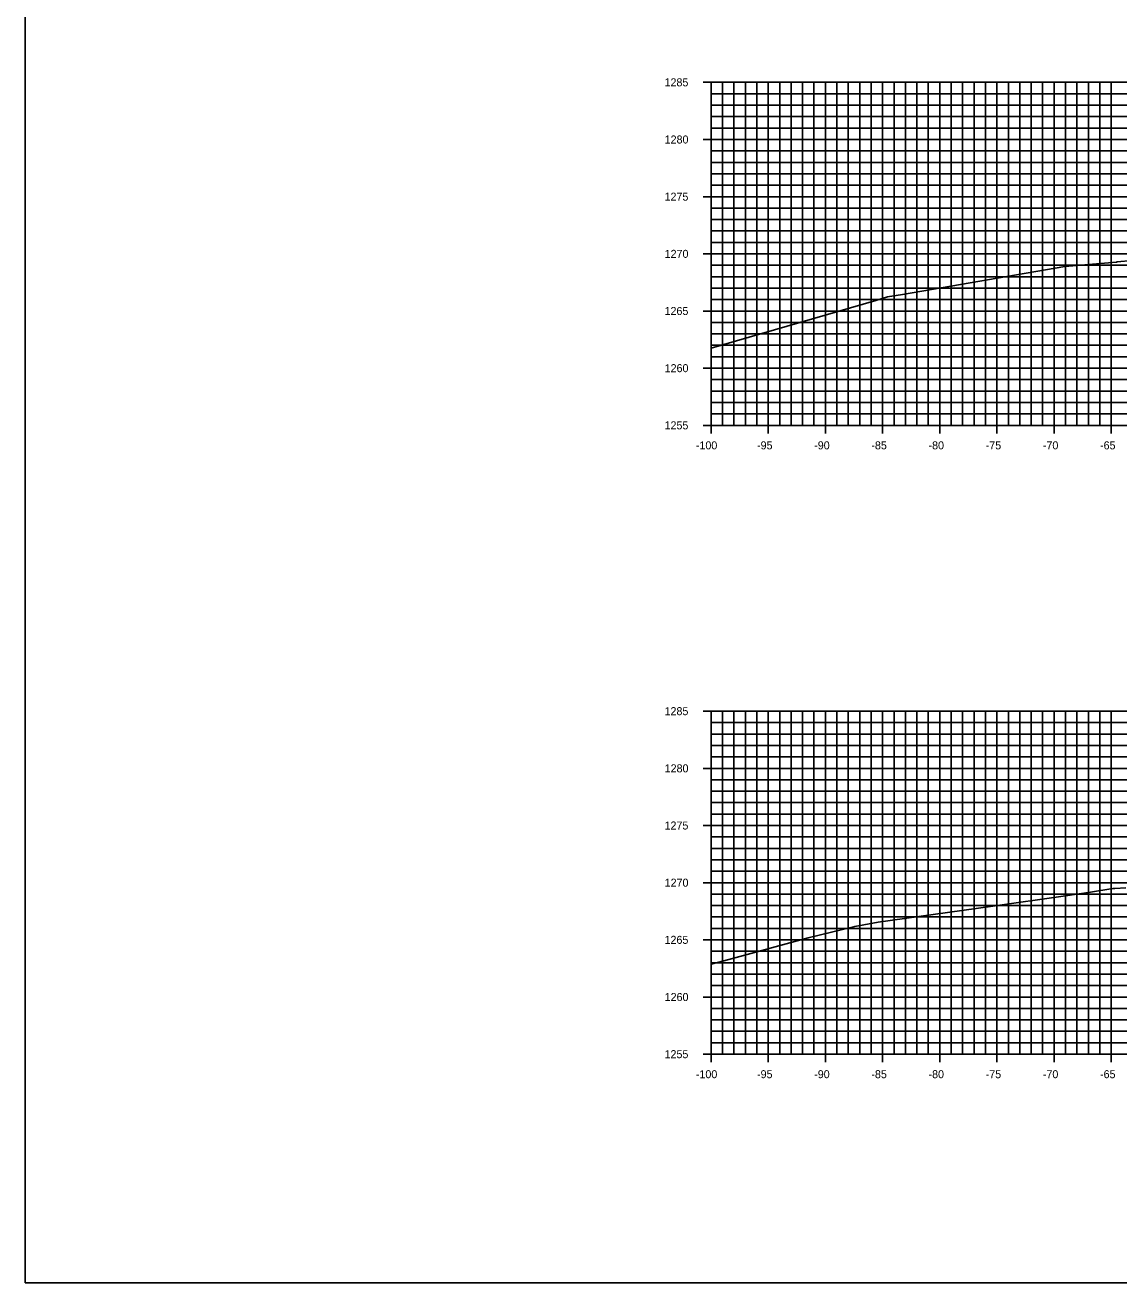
# Model space of a CAD drawing. Extents: x 674939 to 678919, y 750652 to 765176.
# Drawn here: x 678578.5 to 678674.2, y 756902.6 to 757012.6 of the extents above; entities that cross this region are included whole.
import ezdxf

# ---------------------------------------------------------------- set-up
doc = ezdxf.new("R2010")
doc.units = 0
for name, color, linetype in [('R_Axis', 7, 'Continuous'), ('R_Axis Annot', 7, 'Continuous'), ('R_Exist Surface', 7, 'Continuous'), ('R_Grid', 7, 'Continuous'), ('R_No Plot', 7, 'Continuous')]:
    doc.layers.add(name, color=color, linetype=linetype)

msp = doc.modelspace()

# ---------------------------------------------------------------- linework, layer by layer
at = {"layer": 'R_Axis'}
for p, q in [((678637.83, 757007.55), (678639.23, 757007.55)), ((678638.53, 756977.55), (678638.53, 757007.55)), ((678638.53, 757006.55), (678638.88, 757006.55)), ((678638.53, 757005.55), (678638.88, 757005.55)), ((678638.53, 757004.55), (678638.88, 757004.55)), ((678638.53, 757003.55), (678638.88, 757003.55)), ((678637.83, 757002.55), (678639.23, 757002.55)), ((678638.53, 757001.55), (678638.88, 757001.55)), ((678638.53, 757000.55), (678638.88, 757000.55)), ((678638.53, 756999.55), (678638.88, 756999.55)), ((678638.53, 756998.55), (678638.88, 756998.55)), ((678637.83, 756997.55), (678639.23, 756997.55)), ((678638.53, 756996.55), (678638.88, 756996.55)), ((678638.53, 756995.55), (678638.88, 756995.55)), ((678638.53, 756994.55), (678638.88, 756994.55)), ((678637.83, 756992.55), (678639.23, 756992.55)), ((678638.53, 756993.55), (678638.88, 756993.55)), ((678638.53, 756991.55), (678638.88, 756991.55)), ((678638.53, 756990.55), (678638.88, 756990.55)), ((678638.53, 756989.55), (678638.88, 756989.55)), ((678638.53, 756988.55), (678638.88, 756988.55)), ((678637.83, 756987.55), (678639.23, 756987.55)), ((678638.53, 756986.55), (678638.88, 756986.55)), ((678638.53, 756985.55), (678638.88, 756985.55)), ((678638.53, 756984.55), (678638.88, 756984.55)), ((678638.53, 756983.55), (678638.88, 756983.55)), ((678637.83, 756982.55), (678639.23, 756982.55)), ((678638.53, 756981.55), (678638.88, 756981.55)), ((678638.53, 756980.55), (678638.88, 756980.55)), ((678638.53, 756979.55), (678638.88, 756979.55)), ((678638.53, 756978.55), (678638.88, 756978.55)), ((678638.53, 756976.85), (678638.53, 756978.25)), ((678643.53, 756976.85), (678643.53, 756978.25)), ((678648.53, 756976.85), (678648.53, 756978.25)), ((678653.53, 756976.85), (678653.53, 756978.25)), ((678658.53, 756976.85), (678658.53, 756978.25)), ((678663.53, 756976.85), (678663.53, 756978.25)), ((678668.53, 756976.85), (678668.53, 756978.25)), ((678673.53, 756976.85), (678673.53, 756978.25)), ((678637.83, 756977.55), (678639.23, 756977.55)), ((678638.53, 756977.55), (678838.53, 756977.55)), ((678637.83, 756952.55), (678639.23, 756952.55)), ((678638.53, 756922.55), (678638.53, 756952.55)), ((678638.53, 756951.55), (678638.88, 756951.55)), ((678638.53, 756950.55), (678638.88, 756950.55)), ((678638.53, 756949.55), (678638.88, 756949.55)), ((678638.53, 756948.55), (678638.88, 756948.55)), ((678637.83, 756947.55), (678639.23, 756947.55)), ((678638.53, 756946.55), (678638.88, 756946.55)), ((678638.53, 756945.55), (678638.88, 756945.55)), ((678638.53, 756944.55), (678638.88, 756944.55)), ((678638.53, 756943.55), (678638.88, 756943.55)), ((678637.83, 756942.55), (678639.23, 756942.55)), ((678638.53, 756941.55), (678638.88, 756941.55)), ((678638.53, 756940.55), (678638.88, 756940.55)), ((678638.53, 756939.55), (678638.88, 756939.55)), ((678637.83, 756937.55), (678639.23, 756937.55)), ((678638.53, 756938.55), (678638.88, 756938.55)), ((678638.53, 756936.55), (678638.88, 756936.55)), ((678638.53, 756935.55), (678638.88, 756935.55)), ((678638.53, 756934.55), (678638.88, 756934.55)), ((678638.53, 756933.55), (678638.88, 756933.55)), ((678637.83, 756932.55), (678639.23, 756932.55)), ((678638.53, 756931.55), (678638.88, 756931.55)), ((678638.53, 756930.55), (678638.88, 756930.55)), ((678638.53, 756929.55), (678638.88, 756929.55)), ((678638.53, 756928.55), (678638.88, 756928.55)), ((678637.83, 756927.55), (678639.23, 756927.55)), ((678638.53, 756926.55), (678638.88, 756926.55)), ((678638.53, 756925.55), (678638.88, 756925.55)), ((678638.53, 756924.55), (678638.88, 756924.55)), ((678638.53, 756923.55), (678638.88, 756923.55)), ((678638.53, 756921.85), (678638.53, 756923.25)), ((678643.53, 756921.85), (678643.53, 756923.25)), ((678648.53, 756921.85), (678648.53, 756923.25)), ((678653.53, 756921.85), (678653.53, 756923.25)), ((678658.53, 756921.85), (678658.53, 756923.25)), ((678663.53, 756921.85), (678663.53, 756923.25)), ((678668.53, 756921.85), (678668.53, 756923.25)), ((678673.53, 756921.85), (678673.53, 756923.25)), ((678637.83, 756922.55), (678639.23, 756922.55)), ((678638.53, 756922.55), (678838.53, 756922.55))]:
    msp.add_line(p, q, dxfattribs=at)
at = {"layer": 'R_Exist Surface'}
for points in [[(678638.53, 756984.29), (678652.93, 756988.48), (678653.97, 756988.78), (678655.26, 756989), (678669.46, 756991.43), (678673.28, 756991.77), (678673.97, 756991.83), (678674, 756991.83), (678674.06, 756991.84), (678675.35, 756991.96)], [(678638.53, 756930.41), (678640.07, 756930.82), (678647.02, 756932.73), (678651.09, 756933.73), (678653.15, 756934.09), (678662.97, 756935.48), (678669.54, 756936.41), (678671.71, 756936.72), (678673.68, 756937.03), (678673.69, 756937.03), (678673.85, 756937.03), (678674.81, 756937.1)]]:
    msp.add_lwpolyline(points, dxfattribs=at)
at = {"layer": 'R_Grid'}
for p, q in [((678638.53, 757007.55), (678838.53, 757007.55)), ((678638.53, 756977.55), (678638.53, 757007.55)), ((678639.53, 756977.55), (678639.53, 757007.55)), ((678640.53, 756977.55), (678640.53, 757007.55)), ((678641.53, 756977.55), (678641.53, 757007.55)), ((678642.53, 756977.55), (678642.53, 757007.55)), ((678643.53, 756977.55), (678643.53, 757007.55)), ((678644.53, 756977.55), (678644.53, 757007.55)), ((678645.53, 756977.55), (678645.53, 757007.55)), ((678646.53, 756977.55), (678646.53, 757007.55)), ((678647.53, 756977.55), (678647.53, 757007.55)), ((678648.53, 756977.55), (678648.53, 757007.55)), ((678649.53, 756977.55), (678649.53, 757007.55)), ((678650.53, 756977.55), (678650.53, 757007.55)), ((678651.53, 756977.55), (678651.53, 757007.55)), ((678652.53, 756977.55), (678652.53, 757007.55)), ((678653.53, 756977.55), (678653.53, 757007.55)), ((678654.53, 756977.55), (678654.53, 757007.55)), ((678655.53, 756977.55), (678655.53, 757007.55)), ((678656.53, 756977.55), (678656.53, 757007.55)), ((678657.53, 756977.55), (678657.53, 757007.55)), ((678658.53, 756977.55), (678658.53, 757007.55)), ((678659.53, 756977.55), (678659.53, 757007.55)), ((678660.53, 756977.55), (678660.53, 757007.55)), ((678661.53, 756977.55), (678661.53, 757007.55)), ((678662.53, 756977.55), (678662.53, 757007.55)), ((678663.53, 756977.55), (678663.53, 757007.55)), ((678664.53, 756977.55), (678664.53, 757007.55)), ((678665.53, 756977.55), (678665.53, 757007.55)), ((678666.53, 756977.55), (678666.53, 757007.55)), ((678667.53, 756977.55), (678667.53, 757007.55)), ((678668.53, 756977.55), (678668.53, 757007.55)), ((678669.53, 756977.55), (678669.53, 757007.55)), ((678670.53, 756977.55), (678670.53, 757007.55)), ((678671.53, 756977.55), (678671.53, 757007.55)), ((678672.53, 756977.55), (678672.53, 757007.55)), ((678673.53, 756977.55), (678673.53, 757007.55)), ((678638.53, 757006.55), (678838.53, 757006.55)), ((678638.53, 757005.55), (678838.53, 757005.55)), ((678638.53, 757004.55), (678838.53, 757004.55)), ((678638.53, 757003.55), (678838.53, 757003.55)), ((678638.53, 757002.55), (678838.53, 757002.55)), ((678638.53, 757001.55), (678838.53, 757001.55)), ((678638.53, 757000.55), (678838.53, 757000.55)), ((678638.53, 756999.55), (678838.53, 756999.55)), ((678638.53, 756998.55), (678838.53, 756998.55)), ((678638.53, 756997.55), (678838.53, 756997.55)), ((678638.53, 756996.55), (678838.53, 756996.55)), ((678638.53, 756995.55), (678838.53, 756995.55)), ((678638.53, 756994.55), (678838.53, 756994.55)), ((678638.53, 756993.55), (678838.53, 756993.55)), ((678638.53, 756992.55), (678838.53, 756992.55)), ((678638.53, 756991.55), (678838.53, 756991.55)), ((678638.53, 756990.55), (678838.53, 756990.55)), ((678638.53, 756989.55), (678838.53, 756989.55)), ((678638.53, 756988.55), (678838.53, 756988.55)), ((678638.53, 756987.55), (678838.53, 756987.55)), ((678638.53, 756986.55), (678838.53, 756986.55)), ((678638.53, 756985.55), (678838.53, 756985.55)), ((678638.53, 756984.55), (678838.53, 756984.55)), ((678638.53, 756983.55), (678838.53, 756983.55)), ((678638.53, 756982.55), (678838.53, 756982.55)), ((678638.53, 756981.55), (678838.53, 756981.55)), ((678638.53, 756980.55), (678838.53, 756980.55)), ((678638.53, 756979.55), (678838.53, 756979.55)), ((678638.53, 756978.55), (678838.53, 756978.55)), ((678638.53, 756977.55), (678838.53, 756977.55)), ((678638.53, 756952.55), (678838.53, 756952.55)), ((678638.53, 756922.55), (678638.53, 756952.55)), ((678639.53, 756922.55), (678639.53, 756952.55)), ((678640.53, 756922.55), (678640.53, 756952.55)), ((678641.53, 756922.55), (678641.53, 756952.55)), ((678642.53, 756922.55), (678642.53, 756952.55)), ((678643.53, 756922.55), (678643.53, 756952.55)), ((678644.53, 756922.55), (678644.53, 756952.55)), ((678645.53, 756922.55), (678645.53, 756952.55)), ((678646.53, 756922.55), (678646.53, 756952.55)), ((678647.53, 756922.55), (678647.53, 756952.55)), ((678648.53, 756922.55), (678648.53, 756952.55)), ((678649.53, 756922.55), (678649.53, 756952.55)), ((678650.53, 756922.55), (678650.53, 756952.55)), ((678651.53, 756922.55), (678651.53, 756952.55)), ((678652.53, 756922.55), (678652.53, 756952.55)), ((678653.53, 756922.55), (678653.53, 756952.55)), ((678654.53, 756922.55), (678654.53, 756952.55)), ((678655.53, 756922.55), (678655.53, 756952.55)), ((678656.53, 756922.55), (678656.53, 756952.55)), ((678657.53, 756922.55), (678657.53, 756952.55)), ((678658.53, 756922.55), (678658.53, 756952.55)), ((678659.53, 756922.55), (678659.53, 756952.55)), ((678660.53, 756922.55), (678660.53, 756952.55)), ((678661.53, 756922.55), (678661.53, 756952.55)), ((678662.53, 756922.55), (678662.53, 756952.55)), ((678663.53, 756922.55), (678663.53, 756952.55)), ((678664.53, 756922.55), (678664.53, 756952.55)), ((678665.53, 756922.55), (678665.53, 756952.55)), ((678666.53, 756922.55), (678666.53, 756952.55)), ((678667.53, 756922.55), (678667.53, 756952.55)), ((678668.53, 756922.55), (678668.53, 756952.55)), ((678669.53, 756922.55), (678669.53, 756952.55)), ((678670.53, 756922.55), (678670.53, 756952.55)), ((678671.53, 756922.55), (678671.53, 756952.55)), ((678672.53, 756922.55), (678672.53, 756952.55)), ((678673.53, 756922.55), (678673.53, 756952.55)), ((678638.53, 756951.55), (678838.53, 756951.55)), ((678638.53, 756950.55), (678838.53, 756950.55)), ((678638.53, 756949.55), (678838.53, 756949.55)), ((678638.53, 756948.55), (678838.53, 756948.55)), ((678638.53, 756947.55), (678838.53, 756947.55)), ((678638.53, 756946.55), (678838.53, 756946.55)), ((678638.53, 756945.55), (678838.53, 756945.55)), ((678638.53, 756944.55), (678838.53, 756944.55)), ((678638.53, 756943.55), (678838.53, 756943.55)), ((678638.53, 756942.55), (678838.53, 756942.55)), ((678638.53, 756941.55), (678838.53, 756941.55)), ((678638.53, 756940.55), (678838.53, 756940.55)), ((678638.53, 756939.55), (678838.53, 756939.55)), ((678638.53, 756938.55), (678838.53, 756938.55)), ((678638.53, 756937.55), (678838.53, 756937.55)), ((678638.53, 756936.55), (678838.53, 756936.55)), ((678638.53, 756935.55), (678838.53, 756935.55)), ((678638.53, 756934.55), (678838.53, 756934.55)), ((678638.53, 756933.55), (678838.53, 756933.55)), ((678638.53, 756932.55), (678838.53, 756932.55)), ((678638.53, 756931.55), (678838.53, 756931.55)), ((678638.53, 756930.55), (678838.53, 756930.55)), ((678638.53, 756929.55), (678838.53, 756929.55)), ((678638.53, 756928.55), (678838.53, 756928.55)), ((678638.53, 756927.55), (678838.53, 756927.55)), ((678638.53, 756926.55), (678838.53, 756926.55)), ((678638.53, 756925.55), (678838.53, 756925.55)), ((678638.53, 756924.55), (678838.53, 756924.55)), ((678638.53, 756923.55), (678838.53, 756923.55)), ((678638.53, 756922.55), (678838.53, 756922.55))]:
    msp.add_line(p, q, dxfattribs=at)
at = {"layer": 'R_No Plot'}
msp.add_lwpolyline([(678578.53, 756902.55), (678918.53, 756902.55), (678918.53, 757122.55), (678578.53, 757122.55)], close=True, dxfattribs=at)

# ---------------------------------------------------------------- texts
at = {"layer": 'R_Axis Annot'}
for s, p in [('1285', (678634.46, 757007.2)), ('1280', (678634.47, 757002.2)), ('1275', (678634.46, 756997.2)), ('1270', (678634.47, 756992.2)), ('1265', (678634.46, 756987.2)), ('1260', (678634.47, 756982.2)), ('1255', (678634.46, 756977.2)), ('-100', (678637.2, 756975.45)), ('-95', (678642.55, 756975.45)), ('-90', (678647.55, 756975.45)), ('-85', (678652.55, 756975.45)), ('-80', (678657.55, 756975.45)), ('-75', (678662.55, 756975.45)), ('-70', (678667.55, 756975.45)), ('-65', (678672.55, 756975.45)), ('1285', (678634.46, 756952.2)), ('1280', (678634.47, 756947.2)), ('1275', (678634.46, 756942.2)), ('1270', (678634.47, 756937.2)), ('1265', (678634.46, 756932.2)), ('1260', (678634.47, 756927.2)), ('1255', (678634.46, 756922.2)), ('-100', (678637.2, 756920.45)), ('-95', (678642.55, 756920.45)), ('-90', (678647.55, 756920.45)), ('-85', (678652.55, 756920.45)), ('-80', (678657.55, 756920.45)), ('-75', (678662.55, 756920.45)), ('-70', (678667.55, 756920.45)), ('-65', (678672.55, 756920.45))]:
    msp.add_text(s, height=0.7, dxfattribs=at).set_placement(p)

doc.saveas('drawing.dxf')
